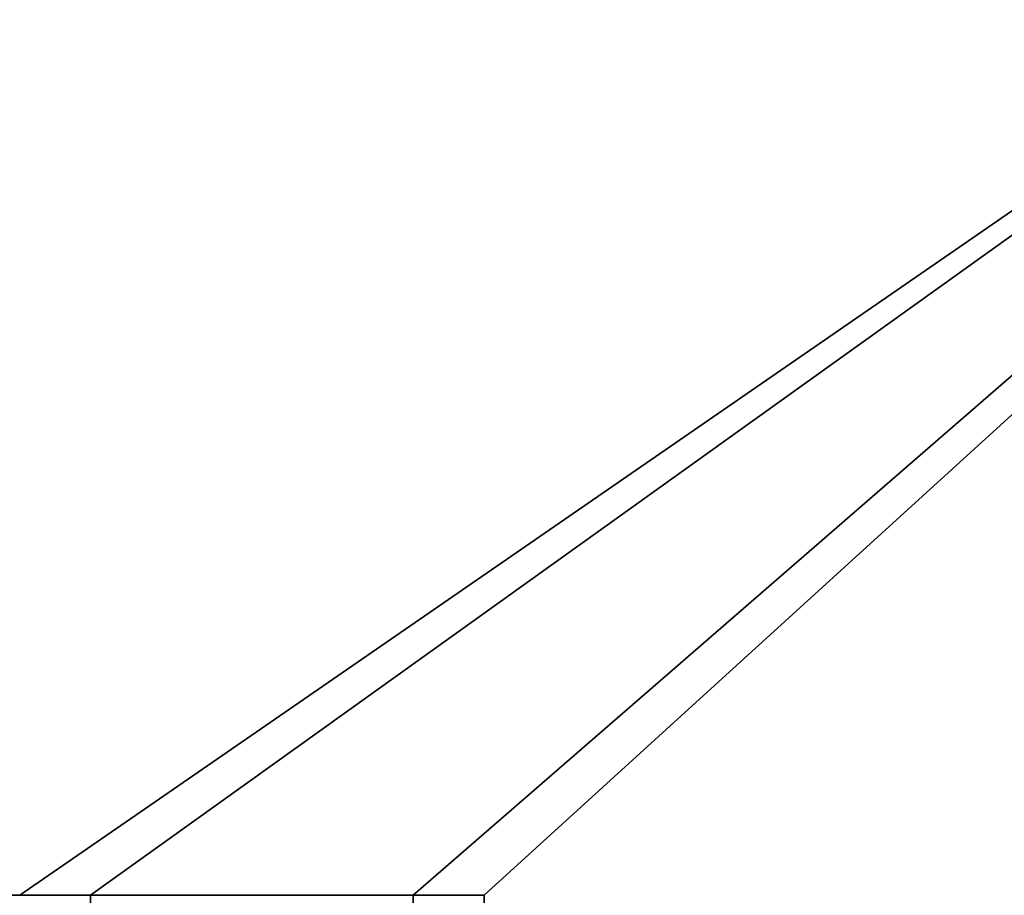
# Model space of a CAD drawing. Header units: millimetres. Extents: x -603 to 3703, y -120 to 249.
# Tile 611 of 656: x 1919 to 1954, y 23 to 54. Entities that reach past the tile are written whole.
import ezdxf

# ---------------------------------------------------------------- set-up
doc = ezdxf.new("R2010")
doc.units = ezdxf.units.MM
doc.layers.add('152', color=7, linetype='Continuous', true_color=0xffffff)

# ---------------------------------------------------------------- blocks, each defined once
blk = doc.blocks.new('UG_SURFACE_002')
at = {"layer": '152', "color": 252, "linetype": 'Continuous', "lineweight": 35}
for points in [[(2177.5, -30, 2213), (2177.5, 229.8, 2213), (822.5, 229.8, 2213), (822.5, -30, 2213)], [(972.5, -30, 2063), (972.5, 229.8, 2063), (2027.5, 229.8, 2063), (2027.5, -30, 2063)]]:
    blk.add_3dface(points, dxfattribs=at)
blk = doc.blocks.new('UG_SURFACE_129')
at = {"layer": '152', "color": 7, "linetype": 'Continuous', "lineweight": 35}
for points in [[(1971.15, 10.45, 2004.65), (1971.15, 228.45, 2004.65), (1028.85, 228.45, 2004.65), (1028.85, 10.45, 2004.65)], [(1029, 10.45, 2004.5), (1029, 228.45, 2004.5), (1971, 228.45, 2004.5), (1971, 10.45, 2004.5)]]:
    blk.add_3dface(points, dxfattribs=at)
blk = doc.blocks.new('UG_SURFACE_130')
at = {"layer": '152', "color": 41, "linetype": 'Continuous', "lineweight": 35}
for points in [[(1971.15, 228.45, 2004.65), (1971.15, 10.45, 2004.65), (1028.85, 10.45, 2004.65), (1028.85, 228.45, 2004.65)], [(1985, 18.3, 2018.5), (1985, 70.3, 2018.5), (1015, 70.3, 2018.5), (1015, 18.3, 2018.5)]]:
    blk.add_3dface(points, dxfattribs=at)
blk = doc.blocks.new('UG_SURFACE_145')
at = {"layer": '152', "color": 252, "linetype": 'Continuous', "lineweight": 35}
for points in [[(1609.133, 23.101, 2021), (1611.633, 23.101, 2021), (1986.5, 69.8, 2021), (1013.5, 69.8, 2021)], [(1013.5, 69.8, 2019.5), (1986.5, 69.8, 2019.5), (1611.633, 23.101, 2019.5), (1609.133, 23.101, 2019.5)], [(1986.5, 69.8, 2021), (1611.633, 23.101, 2021), (1623.033, 23.101, 2021)], [(1623.033, 23.101, 2019.5), (1611.633, 23.101, 2019.5), (1986.5, 69.8, 2019.5)], [(1986.5, 69.8, 2021), (1623.033, 23.101, 2021), (1625.533, 23.101, 2021)], [(1986.5, 69.8, 2019.5), (1625.533, 23.101, 2019.5), (1623.033, 23.101, 2019.5)], [(1625.533, 23.101, 2021), (1918.8, 23.101, 2021), (1986.5, 69.8, 2021)], [(1986.5, 69.8, 2019.5), (1918.8, 23.101, 2019.5), (1625.533, 23.101, 2019.5)], [(1918.8, 23.101, 2021), (1921.3, 23.101, 2021), (1986.5, 69.8, 2021)], [(1986.5, 69.8, 2019.5), (1921.3, 23.101, 2019.5), (1918.8, 23.101, 2019.5)], [(1986.5, 69.8, 2021), (1921.3, 23.101, 2021), (1932.7, 23.101, 2021)], [(1932.7, 23.101, 2019.5), (1921.3, 23.101, 2019.5), (1986.5, 69.8, 2019.5)], [(1932.7, 23.101, 2021), (1935.2, 23.101, 2021), (1986.5, 69.8, 2021)], [(1986.5, 69.8, 2019.5), (1935.2, 23.101, 2019.5), (1932.7, 23.101, 2019.5)], [(1935.2, 23.101, 2021), (1935.2, 18.38, 2021), (1986.5, 18.38, 2021), (1986.5, 69.8, 2021)], [(1986.5, 69.8, 2019.5), (1986.5, 18.38, 2019.5), (1935.2, 18.38, 2019.5), (1935.2, 23.101, 2019.5)], [(1918.8, 23.101, 2019.5), (1921.3, 23.101, 2019.5), (1921.3, 23.101, 2021), (1918.8, 23.101, 2021)], [(1921.3, 23.101, 2019.5), (1921.3, 22.101, 2019.5), (1921.3, 22.101, 2021), (1921.3, 23.101, 2021)], [(1921.3, 23.101, 2021), (1921.3, 22.101, 2021), (1932.7, 22.101, 2021), (1932.7, 23.101, 2021)], [(1932.7, 23.101, 2019.5), (1932.7, 22.101, 2019.5), (1921.3, 22.101, 2019.5), (1921.3, 23.101, 2019.5)], [(1932.7, 23.101, 2019.5), (1935.2, 23.101, 2019.5), (1935.2, 23.101, 2021), (1932.7, 23.101, 2021)], [(1932.7, 22.101, 2019.5), (1932.7, 23.101, 2019.5), (1932.7, 23.101, 2021), (1932.7, 22.101, 2021)], [(1935.2, 18.38, 2021), (1935.2, 23.101, 2021), (1935.2, 23.101, 2019.5), (1935.2, 18.38, 2019.5)]]:
    blk.add_3dface(points, dxfattribs=at)
blk = doc.blocks.new('UG_SURFACE_154')
at = {"layer": '152', "color": 252, "linetype": 'Continuous', "lineweight": 35}
for points in [[(1011, -46.92, 2022.5), (1989, -46.92, 2022.5), (1989, 62.92, 2022.5), (1011, 62.92, 2022.5)], [(1012.5, -46.92, 2021), (1012.5, 62.92, 2021), (1987.5, 62.92, 2021), (1987.5, -46.92, 2021)]]:
    blk.add_3dface(points, dxfattribs=at)

msp = doc.modelspace()

# ---------------------------------------------------------------- block references
at = {"layer": '152', "color": 252, "linetype": 'Continuous', "lineweight": -3, "true_color": 0x939598}
for name in ['UG_SURFACE_129', 'UG_SURFACE_002', 'UG_SURFACE_130', 'UG_SURFACE_154', 'UG_SURFACE_145']:
    msp.add_blockref(name, (0, 0), dxfattribs=at)

doc.saveas('drawing.dxf')
